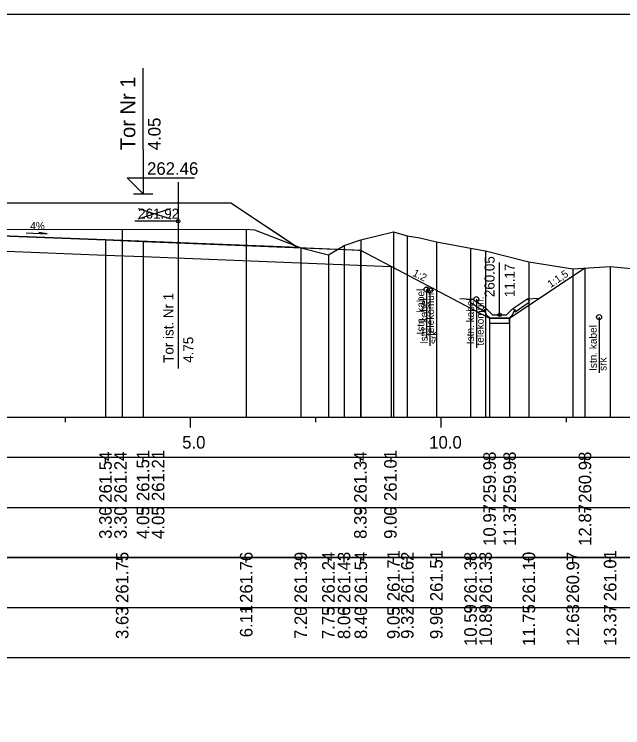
# Model space of a CAD drawing. Extents: x 6516023 to 6560129, y 5513077 to 5529206.
# Drawn here: x 6518062.19 to 6518074.34, y 5514532.41 to 5514546.66 of the extents above; entities that cross this region are included whole.
import ezdxf

# ---------------------------------------------------------------- set-up
doc = ezdxf.new("R2010")
doc.units = 0
for name, color, linetype in [('IR_default', 7, 'Continuous'), ('TOR_PRZEK_P-kable', 7, 'Continuous'), ('TOR_PRZEK_P-komponent', 7, 'Continuous'), ('TOR_PRZEK_P-odwodnienie', 7, 'Continuous'), ('TOR_PRZEK_P-opisy', 7, 'Continuous'), ('TOR_PRZEK_P-tabelka istniejace', 7, 'Continuous'), ('TOR_PRZEK_P-tabelka projektowane', 7, 'Continuous'), ('TOR_PRZEK_P-teren istniejacy', 7, 'Continuous'), ('TOR_PRZEK_P-tory istniejace', 7, 'Continuous'), ('TOR_PRZEK_P-tory projektowane', 7, 'Continuous'), ('TOR_PRZEK_P-uklad odniesienia', 7, 'Continuous'), ('TOR_PRZEK_P-warstwa ochronna I', 7, 'Continuous'), ('TOR_PRZEK_P-warstwa ochronna II', 7, 'Continuous'), ('TOR_RAMKI-ramka+tabelka 1', 7, 'Continuous')]:
    doc.layers.add(name, color=color, linetype=linetype)

msp = doc.modelspace()

# ---------------------------------------------------------------- linework, layer by layer
at = {"layer": 'IR_default'}
msp.add_lwpolyline([(6518059.229, 5514542.89), (6518062.463, 5514542.89), (6518062.505, 5514542.89), (6518063.013, 5514542.89), (6518063.279, 5514542.89), (6518066.513, 5514542.89), (6518067.754, 5514542.063), (6518067.856, 5514541.995), (6518068.971, 5514541.95), (6518069.063, 5514541.946), (6518069.101, 5514541.945), (6518071.679, 5514540.586), (6518072.079, 5514540.586), (6518073.583, 5514541.589)], dxfattribs=at)
at = {"layer": 'TOR_PRZEK_P-kable'}
for p, q in [((6518070.422, 5514541.158), (6518070.422, 5514540.184)), ((6518070.489, 5514541.142), (6518070.489, 5514540.033)), ((6518071.415, 5514540.966), (6518071.415, 5514539.992)), ((6518073.865, 5514540.607), (6518073.865, 5514539.497))]:
    msp.add_line(p, q, dxfattribs=at)
for centre in [(6518070.422, 5514541.158), (6518070.489, 5514541.142), (6518071.415, 5514540.966), (6518073.865, 5514540.607)]:
    msp.add_circle(centre, 0.05, dxfattribs=at)
at = {"layer": 'TOR_PRZEK_P-komponent'}
msp.add_lwpolyline([(6518054.463, 5514542.89), (6518057.963, 5514542.89), (6518058.963, 5514542.89), (6518062.463, 5514542.89), (6518063.013, 5514542.89), (6518066.513, 5514542.89), (6518067.856, 5514541.995), (6518064.013, 5514542.148), (6518060.713, 5514542.28), (6518059.963, 5514542.31), (6518058.763, 5514542.358), (6518058.163, 5514542.358), (6518056.963, 5514542.31), (6518056.213, 5514542.28), (6518053.378, 5514542.167)], close=True, dxfattribs=at)
at = {"layer": 'TOR_PRZEK_P-odwodnienie'}
for p, q in [((6518071.879, 5514540.656), (6518071.879, 5514541.7)), ((6518071.614, 5514540.782), (6518071.334, 5514540.969)), ((6518072.143, 5514540.782), (6518072.424, 5514540.969)), ((6518071.57, 5514540.715), (6518071.308, 5514540.89)), ((6518072.188, 5514540.715), (6518072.449, 5514540.89)), ((6518071.581, 5514540.732), (6518071.57, 5514540.715)), ((6518071.571, 5514540.751), (6518071.619, 5514540.775)), ((6518071.614, 5514540.782), (6518071.606, 5514540.769)), ((6518071.739, 5514540.656), (6518071.619, 5514540.775)), ((6518072.019, 5514540.656), (6518072.139, 5514540.775)), ((6518072.139, 5514540.775), (6518072.186, 5514540.751)), ((6518072.143, 5514540.782), (6518072.151, 5514540.769)), ((6518072.176, 5514540.732), (6518072.188, 5514540.715)), ((6518071.689, 5514540.586), (6518072.069, 5514540.586)), ((6518071.739, 5514540.656), (6518072.019, 5514540.656))]:
    msp.add_line(p, q, dxfattribs=at)
for points in [[(6518071.087, 5514540.981), (6518071.334, 5514540.969)], [(6518071.283, 5514540.942), (6518071.334, 5514540.969)], [(6518072.67, 5514540.981), (6518072.424, 5514540.969)], [(6518072.474, 5514540.942), (6518072.424, 5514540.969)], [(6518071.283, 5514540.942), (6518071.308, 5514540.89)], [(6518072.474, 5514540.942), (6518072.449, 5514540.89)], [(6518071.606, 5514540.769), (6518071.57, 5514540.751)], [(6518071.57, 5514540.751), (6518071.581, 5514540.732)], [(6518071.619, 5514540.656), (6518071.571, 5514540.751)], [(6518072.139, 5514540.656), (6518072.186, 5514540.751)], [(6518072.151, 5514540.769), (6518072.187, 5514540.751)], [(6518072.187, 5514540.751), (6518072.176, 5514540.732)], [(6518071.689, 5514540.586), (6518071.619, 5514540.656)], [(6518072.079, 5514540.586), (6518071.679, 5514540.586), (6518071.679, 5514540.486), (6518072.079, 5514540.486), (6518072.079, 5514540.586)], [(6518072.069, 5514540.586), (6518072.139, 5514540.656)]]:
    msp.add_lwpolyline(points, dxfattribs=at)
msp.add_circle((6518071.879, 5514540.656), 0.035, dxfattribs=at)
at = {"layer": 'TOR_PRZEK_P-opisy'}
msp.add_lwpolyline([(6518062.432, 5514542.289), (6518062.85, 5514542.27), (6518062.682, 5514542.299)], dxfattribs=at)
at = {"layer": 'TOR_PRZEK_P-tabelka istniejace'}
for p, q in [((6518064.346, 5514535.706), (6518064.346, 5514535.806)), ((6518066.822, 5514535.706), (6518066.822, 5514535.806)), ((6518067.91, 5514535.706), (6518067.91, 5514535.806)), ((6518068.462, 5514535.706), (6518068.462, 5514535.806)), ((6518068.774, 5514535.706), (6518068.774, 5514535.806)), ((6518069.109, 5514535.706), (6518069.109, 5514535.806)), ((6518069.761, 5514535.706), (6518069.761, 5514535.806)), ((6518070.037, 5514535.706), (6518070.037, 5514535.806)), ((6518070.617, 5514535.706), (6518070.617, 5514535.806)), ((6518071.299, 5514535.706), (6518071.299, 5514535.806)), ((6518071.6, 5514535.706), (6518071.6, 5514535.806)), ((6518072.463, 5514535.706), (6518072.463, 5514535.806)), ((6518073.341, 5514535.706), (6518073.341, 5514535.806)), ((6518074.085, 5514535.706), (6518074.085, 5514535.806)), ((6517999.663, 5514534.806), (6518103.463, 5514534.806)), ((6518064.346, 5514534.706), (6518064.346, 5514534.806)), ((6518066.822, 5514534.706), (6518066.822, 5514534.806)), ((6518067.91, 5514534.706), (6518067.91, 5514534.806)), ((6518068.462, 5514534.706), (6518068.462, 5514534.806)), ((6518068.774, 5514534.706), (6518068.774, 5514534.806)), ((6518069.109, 5514534.706), (6518069.109, 5514534.806)), ((6518069.761, 5514534.706), (6518069.761, 5514534.806)), ((6518070.037, 5514534.706), (6518070.037, 5514534.806)), ((6518070.617, 5514534.706), (6518070.617, 5514534.806)), ((6518071.299, 5514534.706), (6518071.299, 5514534.806)), ((6518071.6, 5514534.706), (6518071.6, 5514534.806)), ((6518072.463, 5514534.706), (6518072.463, 5514534.806)), ((6518073.341, 5514534.706), (6518073.341, 5514534.806)), ((6518074.085, 5514534.706), (6518074.085, 5514534.806))]:
    msp.add_line(p, q, dxfattribs=at)
for points in [[(6518064.346, 5514542.358), (6518064.346, 5514538.806), (6518064.346, 5514538.676), (6518064.346, 5514538.606)], [(6518066.822, 5514542.367), (6518066.822, 5514538.806), (6518066.822, 5514538.676), (6518066.822, 5514538.606)], [(6518069.761, 5514542.314), (6518069.761, 5514538.806), (6518069.761, 5514538.676), (6518069.761, 5514538.606)], [(6518069.109, 5514542.15), (6518069.109, 5514538.806), (6518069.109, 5514538.676), (6518069.109, 5514538.606)], [(6518070.037, 5514542.231), (6518070.037, 5514538.806), (6518070.037, 5514538.676), (6518070.037, 5514538.606)], [(6518070.617, 5514542.113), (6518070.617, 5514538.806), (6518070.617, 5514538.676), (6518070.617, 5514538.606)], [(6518067.91, 5514541.994), (6518067.91, 5514538.806), (6518067.91, 5514538.676), (6518067.91, 5514538.606)], [(6518068.774, 5514542.04), (6518068.774, 5514538.806), (6518068.774, 5514538.676), (6518068.774, 5514538.606)], [(6518071.299, 5514541.987), (6518071.299, 5514538.806), (6518071.299, 5514538.676), (6518071.299, 5514538.606)], [(6518068.462, 5514541.85), (6518068.462, 5514538.806), (6518068.462, 5514538.676), (6518068.462, 5514538.606)], [(6518071.6, 5514541.932), (6518071.6, 5514538.806), (6518071.6, 5514538.676), (6518071.6, 5514538.606)], [(6518072.463, 5514541.709), (6518072.463, 5514538.806), (6518072.463, 5514538.676), (6518072.463, 5514538.606)], [(6518073.341, 5514541.574), (6518073.341, 5514538.806), (6518073.341, 5514538.676), (6518073.341, 5514538.606)], [(6518074.085, 5514541.621), (6518074.085, 5514538.806), (6518074.085, 5514538.676), (6518074.085, 5514538.606)]]:
    msp.add_lwpolyline(points, dxfattribs=at)
msp.add_lwpolyline([(6517999.663, 5514535.806), (6517999.663, 5514533.806), (6518103.463, 5514533.806), (6518103.463, 5514535.806)], close=True, dxfattribs=at)
at = {"layer": 'TOR_PRZEK_P-tabelka projektowane'}
for p, q in [((6518064.013, 5514537.706), (6518064.013, 5514537.806)), ((6518064.013, 5514537.706), (6518064.013, 5514537.806)), ((6518064.763, 5514537.706), (6518064.763, 5514537.806)), ((6518064.763, 5514537.706), (6518064.763, 5514537.806)), ((6518069.101, 5514537.706), (6518069.101, 5514537.806)), ((6518069.717, 5514537.706), (6518069.717, 5514537.806)), ((6518071.679, 5514537.706), (6518071.679, 5514537.806)), ((6518072.079, 5514537.706), (6518072.079, 5514537.806)), ((6518073.583, 5514537.706), (6518073.583, 5514537.806)), ((6517999.663, 5514536.806), (6518103.463, 5514536.806)), ((6518064.013, 5514536.706), (6518064.013, 5514536.806)), ((6518064.013, 5514536.706), (6518064.013, 5514536.806)), ((6518064.763, 5514536.706), (6518064.763, 5514536.806)), ((6518064.763, 5514536.706), (6518064.763, 5514536.806)), ((6518069.101, 5514536.706), (6518069.101, 5514536.806)), ((6518069.717, 5514536.706), (6518069.717, 5514536.806)), ((6518071.679, 5514536.706), (6518071.679, 5514536.806)), ((6518072.079, 5514536.706), (6518072.079, 5514536.806)), ((6518073.583, 5514536.706), (6518073.583, 5514536.806))]:
    msp.add_line(p, q, dxfattribs=at)
for points in [[(6518064.013, 5514542.148), (6518064.013, 5514538.806), (6518064.013, 5514538.676), (6518064.013, 5514538.606)], [(6518064.763, 5514542.118), (6518064.763, 5514538.806), (6518064.763, 5514538.676), (6518064.763, 5514538.606)], [(6518064.013, 5514541.848), (6518064.013, 5514538.806), (6518064.013, 5514538.676), (6518064.013, 5514538.606)], [(6518064.763, 5514541.818), (6518064.763, 5514538.806), (6518064.763, 5514538.676), (6518064.763, 5514538.606)], [(6518069.101, 5514541.945), (6518069.101, 5514538.806), (6518069.101, 5514538.676), (6518069.101, 5514538.606)], [(6518069.717, 5514541.62), (6518069.717, 5514538.806), (6518069.717, 5514538.676), (6518069.717, 5514538.606)], [(6518073.583, 5514541.589), (6518073.583, 5514538.806), (6518073.583, 5514538.676), (6518073.583, 5514538.606)], [(6518071.679, 5514540.586), (6518071.679, 5514538.806), (6518071.679, 5514538.676), (6518071.679, 5514538.606)], [(6518072.079, 5514540.586), (6518072.079, 5514538.806), (6518072.079, 5514538.676), (6518072.079, 5514538.606)]]:
    msp.add_lwpolyline(points, dxfattribs=at)
msp.add_lwpolyline([(6517999.663, 5514537.806), (6517999.663, 5514535.806), (6518103.463, 5514535.806), (6518103.463, 5514537.806)], close=True, dxfattribs=at)
at = {"layer": 'TOR_PRZEK_P-teren istniejacy'}
msp.add_lwpolyline([(6518049.986, 5514542.447), (6518050.553, 5514542.197), (6518051.131, 5514542.193), (6518052.378, 5514541.925), (6518054.663, 5514541.895), (6518054.813, 5514541.956), (6518055.549, 5514542.378), (6518064.346, 5514542.358), (6518066.822, 5514542.367), (6518066.989, 5514542.353), (6518067.91, 5514541.994), (6518068.462, 5514541.85), (6518068.774, 5514542.04), (6518069.109, 5514542.15), (6518069.761, 5514542.314), (6518070.037, 5514542.231), (6518070.284, 5514542.189), (6518070.617, 5514542.113), (6518071.299, 5514541.987), (6518071.6, 5514541.932), (6518072.463, 5514541.709), (6518073.341, 5514541.574), (6518074.085, 5514541.621), (6518074.588, 5514541.575)], dxfattribs=at)
at = {"layer": 'TOR_PRZEK_P-tory istniejace'}
for p, q in [((6518065.465, 5514543.3), (6518065.465, 5514539.58)), ((6518064.665, 5514542.572), (6518065.317, 5514542.775)), ((6518064.665, 5514542.775), (6518065.317, 5514542.572)), ((6518065.465, 5514542.525), (6518064.599, 5514542.525))]:
    msp.add_line(p, q, dxfattribs=at)
msp.add_circle((6518065.465, 5514542.525), 0.035, dxfattribs=at)
at = {"layer": 'TOR_PRZEK_P-tory projektowane'}
for p, q in [((6518064.763, 5514543.948), (6518064.763, 5514545.58)), ((6518064.763, 5514543.948), (6518064.763, 5514543.07)), ((6518064.763, 5514543.07), (6518064.444, 5514543.389)), ((6518064.444, 5514543.389), (6518065.788, 5514543.389)), ((6518064.571, 5514543.07), (6518064.955, 5514543.07))]:
    msp.add_line(p, q, dxfattribs=at)
at = {"layer": 'TOR_PRZEK_P-uklad odniesienia'}
for p, q in [((6518003.463, 5514538.606), (6518103.463, 5514538.606)), ((6518063.213, 5514538.506), (6518063.213, 5514538.606)), ((6518065.713, 5514538.406), (6518065.713, 5514538.606)), ((6518068.213, 5514538.506), (6518068.213, 5514538.606)), ((6518070.713, 5514538.406), (6518070.713, 5514538.606)), ((6518073.213, 5514538.506), (6518073.213, 5514538.606))]:
    msp.add_line(p, q, dxfattribs=at)
at = {"layer": 'TOR_PRZEK_P-warstwa ochronna I'}
msp.add_lwpolyline([(6518051.561, 5514541.794), (6518056.213, 5514541.98), (6518056.963, 5514542.01), (6518058.163, 5514542.058), (6518058.763, 5514542.058), (6518059.963, 5514542.01), (6518060.713, 5514541.98), (6518064.013, 5514541.848), (6518064.763, 5514541.818), (6518069.717, 5514541.62)], dxfattribs=at)
at = {"layer": 'TOR_PRZEK_P-warstwa ochronna II'}
msp.add_lwpolyline([(6518045.11, 5514541.656), (6518047.584, 5514540.006), (6518047.984, 5514540.006), (6518052.213, 5514542.12), (6518056.213, 5514542.28), (6518056.963, 5514542.31), (6518058.163, 5514542.358), (6518058.763, 5514542.358), (6518059.963, 5514542.31), (6518060.713, 5514542.28), (6518064.013, 5514542.148), (6518064.763, 5514542.118), (6518069.101, 5514541.945), (6518071.679, 5514540.586), (6518072.079, 5514540.586), (6518073.583, 5514541.589)], dxfattribs=at)
at = {"layer": 'TOR_RAMKI-ramka+tabelka 1'}
msp.add_lwpolyline([(6517997.013, 5514546.656), (6518244.513, 5514546.656), (6518244.513, 5514518.156), (6517997.013, 5514518.156)], close=True, dxfattribs=at)

# ---------------------------------------------------------------- texts
at = {"layer": 'TOR_PRZEK_P-kable'}
for s, height, p in [('Istn. kabel', 0.14999, (6518070.377, 5514540.26)), ('telekomun.', 0.15, (6518070.571, 5514540.232)), ('Istn. kabel', 0.14999, (6518070.443, 5514540.069)), ('Istn. kabel', 0.14999, (6518071.37, 5514540.068)), ('telekomun.', 0.15, (6518071.564, 5514540.04)), ('Istn. kabel', 0.14999, (6518073.82, 5514539.533)), ('srk', 0.15, (6518070.637, 5514540.069)), ('srk', 0.15, (6518074.014, 5514539.534))]:
    msp.add_text(s, height=height, rotation=90.0511, dxfattribs=at).set_placement(p)
at = {"layer": 'TOR_PRZEK_P-odwodnienie'}
for s, p in [('260.05', (6518071.779, 5514541.006)), ('11.17', (6518072.179, 5514541.006))]:
    msp.add_text(s, height=0.2, rotation=90, dxfattribs=at).set_placement(p)
at = {"layer": 'TOR_PRZEK_P-opisy'}
for s, rotation, p in [('4%', 359.8485, (6518062.511, 5514542.355)), ('1:2', 332.9299, (6518070.13, 5514541.441)), ('1:1,5', 34.0701, (6518072.898, 5514541.186))]:
    msp.add_text(s, height=0.15, rotation=rotation, dxfattribs=at).set_placement(p)
at = {"layer": 'TOR_PRZEK_P-tabelka istniejace'}
for s, p in [('261.75', (6518064.471, 5514534.897)), ('261.76', (6518066.947, 5514534.898)), ('261.39', (6518068.035, 5514534.898)), ('261.24', (6518068.587, 5514534.899)), ('261.43', (6518068.899, 5514534.898)), ('261.54', (6518069.234, 5514534.899)), ('261.71', (6518069.886, 5514534.933)), ('261.62', (6518070.162, 5514534.9)), ('261.51', (6518070.742, 5514534.933)), ('261.38', (6518071.424, 5514534.898)), ('261.33', (6518071.725, 5514534.898)), ('261.10', (6518072.588, 5514534.898)), ('260.97', (6518073.466, 5514534.898)), ('261.01', (6518074.21, 5514534.933)), ('6.11', (6518066.947, 5514534.212)), ('10.59', (6518071.424, 5514534.038)), ('10.89', (6518071.725, 5514534.038)), ('11.75', (6518072.588, 5514534.037)), ('12.63', (6518073.466, 5514534.038)), ('13.37', (6518074.21, 5514534.038)), ('3.63', (6518064.471, 5514534.178)), ('7.20', (6518068.035, 5514534.178)), ('7.75', (6518068.587, 5514534.177)), ('8.06', (6518068.899, 5514534.177)), ('8.40', (6518069.234, 5514534.178)), ('9.05', (6518069.886, 5514534.177)), ('9.32', (6518070.162, 5514534.18)), ('9.90', (6518070.742, 5514534.178))]:
    msp.add_text(s, height=0.25, rotation=90, dxfattribs=at).set_placement(p)
at = {"layer": 'TOR_PRZEK_P-tabelka projektowane'}
for s, p in [('261.54', (6518064.138, 5514536.899)), ('261.24', (6518064.438, 5514536.899)), ('261.51', (6518064.888, 5514536.933)), ('261.21', (6518065.188, 5514536.933)), ('261.34', (6518069.226, 5514536.899)), ('261.01', (6518069.825, 5514536.933)), ('259.98', (6518071.804, 5514536.898)), ('259.98', (6518072.204, 5514536.898)), ('260.98', (6518073.708, 5514536.898)), ('10.97', (6518071.804, 5514536.038)), ('11.37', (6518072.204, 5514536.038)), ('12.87', (6518073.708, 5514536.038)), ('3.30', (6518064.138, 5514536.178)), ('3.30', (6518064.438, 5514536.178)), ('4.05', (6518064.888, 5514536.177)), ('4.05', (6518065.188, 5514536.177)), ('8.39', (6518069.226, 5514536.178)), ('9.00', (6518069.825, 5514536.178))]:
    msp.add_text(s, height=0.25, rotation=90, dxfattribs=at).set_placement(p)
at = {"layer": 'TOR_PRZEK_P-tory istniejace'}
msp.add_text('261.92', height=0.2, dxfattribs=at).set_placement((6518064.665, 5514542.575))
for s, rotation, p in [('Tor ist. Nr 1', 90.0511, (6518065.371, 5514539.695)), ('4.75', 90, (6518065.765, 5514539.695))]:
    msp.add_text(s, height=0.2, rotation=rotation, dxfattribs=at).set_placement(p)
at = {"layer": 'TOR_PRZEK_P-tory projektowane'}
for s, height, p in [('Tor Nr 1', 0.3, (6518064.608, 5514543.941)), ('4.05', 0.25, (6518065.113, 5514543.94))]:
    msp.add_text(s, height=height, rotation=90, dxfattribs=at).set_placement(p)
msp.add_text('262.46', height=0.25, dxfattribs=at).set_placement((6518064.843, 5514543.45))
at = {"layer": 'TOR_PRZEK_P-uklad odniesienia'}
for s, p in [('5.0', (6518065.544, 5514537.981)), ('10.0', (6518070.474, 5514537.981))]:
    msp.add_text(s, height=0.25, dxfattribs=at).set_placement(p)

doc.saveas('drawing.dxf')
